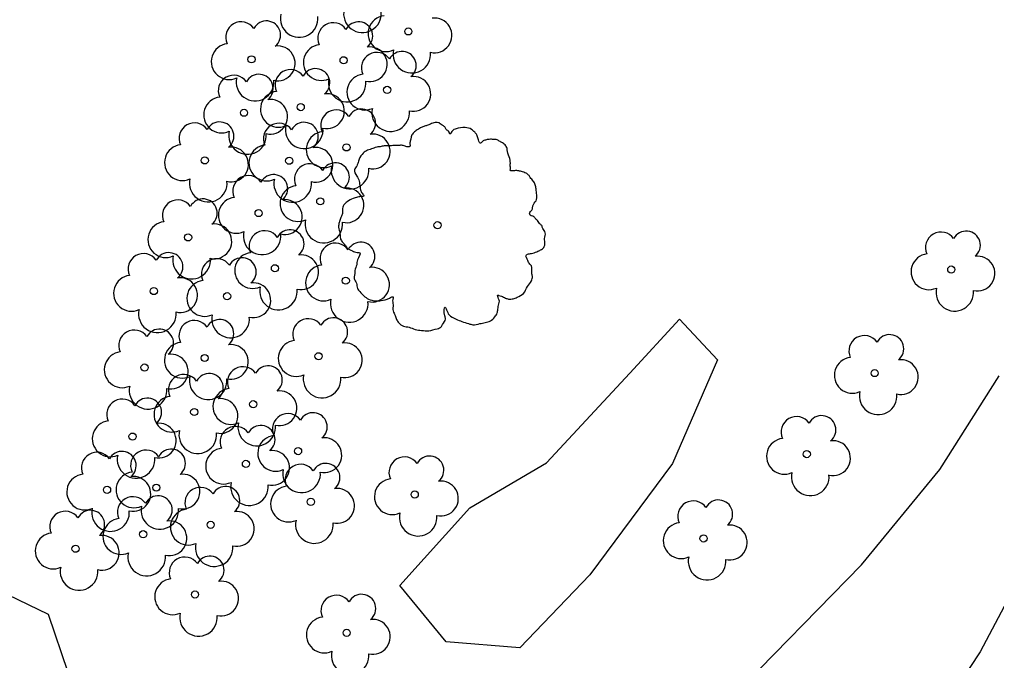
# Model space of a CAD drawing. Extents: x 2161152 to 2175754, y 602179 to 617749.
# Drawn here: x 2163486.6 to 2163537.9, y 606080 to 606113.7 of the extents above; entities that cross this region are included whole.
import ezdxf

# ---------------------------------------------------------------- set-up
doc = ezdxf.new("R2010")
doc.units = 0
doc.layers.add('RD_EX_VEG', color=7, linetype='Continuous')

msp = doc.modelspace()

# ---------------------------------------------------------------- linework, layer by layer
at = {"layer": 'RD_EX_VEG'}
for points in [[(2163520.893, 606090.348), (2163516.545, 606084.492), (2163512.857, 606080.645), (2163508.985, 606080.974), (2163506.544, 606083.924), (2163510.239, 606088.004), (2163514.269, 606090.373), (2163518.64, 606095.089), (2163521.255, 606097.926), (2163523.257, 606095.799), (2163520.893, 606090.348)], [(2163541.48, 606088.775), (2163537.066, 606080.447), (2163532.115, 606072.928), (2163528.186, 606067.838), (2163522.92, 606061.452), (2163519.218, 606056.84), (2163508.336, 606047.24), (2163505.819, 606045.923), (2163504.209, 606047.074), (2163503.146, 606050.357), (2163503.844, 606054.321), (2163503.13, 606060.222), (2163505.672, 606062.427), (2163510.157, 606065.561), (2163515.902, 606070.706), (2163523.938, 606077.969), (2163530.826, 606085.016), (2163534.944, 606090.02), (2163538.073, 606094.957)], [(2163489.09, 606079.374), (2163486.693, 606077.342), (2163484.625, 606077.269), (2163482.56, 606080.497), (2163485.397, 606083.694), (2163488.061, 606082.417), (2163489.09, 606079.374)]]:
    msp.add_lwpolyline(points, dxfattribs=at)
for centre, radius in [((2163507, 606113.057), 0.188), ((2163498.753, 606111.587), 0.188), ((2163503.596, 606111.538), 0.188), ((2163505.885, 606109.983), 0.188), ((2163501.342, 606109.077), 0.188), ((2163498.359, 606108.78), 0.188), ((2163503.748, 606106.958), 0.188), ((2163496.296, 606106.275), 0.188), ((2163500.735, 606106.257), 0.188), ((2163502.369, 606104.123), 0.188), ((2163499.127, 606103.506), 0.188), ((2163508.535, 606102.868), 0.188), ((2163495.42, 606102.228), 0.188), ((2163508.526, 606102.854), 0.000075), ((2163499.985, 606100.604), 0.188), ((2163535.548, 606100.538), 0.188), ((2163503.711, 606099.951), 0.188), ((2163493.617, 606099.405), 0.188), ((2163497.47, 606099.135), 0.188), ((2163496.291, 606095.888), 0.188), ((2163502.279, 606095.978), 0.188), ((2163493.128, 606095.385), 0.188), ((2163531.519, 606095.094), 0.188), ((2163498.844, 606093.456), 0.188), ((2163495.741, 606093.047), 0.188), ((2163492.498, 606091.755), 0.188), ((2163501.202, 606090.991), 0.188), ((2163527.95, 606090.835), 0.188), ((2163498.459, 606090.321), 0.188), ((2163491.158, 606088.957), 0.188), ((2163493.749, 606089.072), 0.188), ((2163501.874, 606088.326), 0.188), ((2163507.335, 606088.712), 0.188), ((2163496.605, 606087.113), 0.188), ((2163493.057, 606086.622), 0.188), ((2163522.523, 606086.4), 0.188), ((2163489.501, 606085.86), 0.188), ((2163495.78, 606083.451), 0.188), ((2163503.757, 606081.441), 0.188)]:
    msp.add_circle(centre, radius, dxfattribs=at)
for centre, radius, start, end in [((2163504.585, 606113.983), 0.988, 166.8827, 5.7589), ((2163501.257, 606113.736), 0.988, 166.8827, 5.7589), ((2163505.827, 606112.94), 0.943, 96.4518, 294.734), ((2163508.38, 606112.847), 0.914, 256.5667, 98.1046), ((2163498.212, 606112.747), 0.813, 34.9763, 204.756), ((2163499.537, 606112.863), 0.746, 308.7626, 152.0467), ((2163503.055, 606112.698), 0.813, 34.9763, 204.756), ((2163504.38, 606112.814), 0.746, 308.7626, 152.0467), ((2163497.58, 606111.47), 0.943, 96.4518, 294.734), ((2163500.133, 606111.377), 0.914, 256.5667, 98.1046), ((2163502.423, 606111.421), 0.943, 96.4518, 294.734), ((2163504.976, 606111.328), 0.914, 256.5667, 98.1046), ((2163505.344, 606111.143), 0.813, 34.9763, 204.756), ((2163506.669, 606111.259), 0.746, 308.7626, 152.0467), ((2163507.184, 606111.859), 0.988, 166.8827, 5.7589), ((2163502.125, 606110.353), 0.746, 308.7626, 152.0467), ((2163497.818, 606109.941), 0.813, 34.9763, 204.756), ((2163498.937, 606110.39), 0.988, 166.8827, 5.7589), ((2163499.143, 606110.057), 0.746, 308.7626, 152.0467), ((2163500.801, 606110.237), 0.813, 34.9763, 204.756), ((2163504.712, 606109.866), 0.943, 96.4518, 294.734), ((2163507.264, 606109.773), 0.914, 256.5667, 98.1046), ((2163503.78, 606110.34), 0.988, 166.8827, 5.7589), ((2163497.186, 606108.664), 0.943, 96.4518, 294.734), ((2163500.169, 606108.96), 0.943, 96.4518, 294.734), ((2163502.721, 606108.867), 0.914, 256.5667, 98.1046), ((2163499.739, 606108.571), 0.914, 256.5667, 98.1046), ((2163503.208, 606108.118), 0.813, 34.9763, 204.756), ((2163504.532, 606108.234), 0.746, 308.7626, 152.0467), ((2163506.069, 606108.785), 0.988, 166.8827, 5.7589), ((2163495.755, 606107.435), 0.813, 34.9763, 204.756), ((2163497.08, 606107.551), 0.746, 308.7626, 152.0467), ((2163500.194, 606107.417), 0.813, 34.9763, 204.756), ((2163501.526, 606107.879), 0.988, 166.8827, 5.7589), ((2163501.519, 606107.534), 0.746, 308.7626, 152.0467), ((2163498.543, 606107.583), 0.988, 166.8827, 5.7589), ((2163502.576, 606106.841), 0.943, 96.4518, 294.734), ((2163505.128, 606106.748), 0.914, 256.5667, 98.1046), ((2163495.123, 606106.158), 0.943, 96.4518, 294.734), ((2163497.675, 606106.065), 0.914, 256.5667, 98.1046), ((2163499.562, 606106.14), 0.943, 96.4518, 294.734), ((2163502.115, 606106.048), 0.914, 256.5667, 98.1046), ((2163501.829, 606105.283), 0.813, 34.9763, 204.756), ((2163503.153, 606105.399), 0.746, 308.7626, 152.0467), ((2163503.933, 606105.761), 0.988, 166.8827, 5.7589), ((2163498.586, 606104.667), 0.813, 34.9763, 204.756), ((2163499.911, 606104.783), 0.746, 308.7626, 152.0467), ((2163496.48, 606105.078), 0.988, 166.8827, 5.7589), ((2163500.919, 606105.06), 0.988, 166.8827, 5.7589), ((2163501.197, 606104.006), 0.943, 96.4518, 294.734), ((2163503.749, 606103.913), 0.914, 256.5667, 98.1046), ((2163494.879, 606103.388), 0.813, 34.9763, 204.756), ((2163496.204, 606103.504), 0.746, 308.7626, 152.0467), ((2163497.954, 606103.39), 0.943, 96.4518, 294.734), ((2163500.507, 606103.297), 0.914, 256.5667, 98.1046), ((2163494.247, 606102.111), 0.943, 96.4518, 294.734), ((2163496.8, 606102.018), 0.914, 256.5667, 98.1046), ((2163502.553, 606102.926), 0.988, 166.8827, 5.7589), ((2163499.311, 606102.309), 0.988, 166.8827, 5.7589), ((2163499.445, 606101.764), 0.813, 34.9763, 204.756), ((2163500.769, 606101.88), 0.746, 308.7626, 152.0467), ((2163535.007, 606101.698), 0.813, 34.9763, 204.756), ((2163536.332, 606101.814), 0.746, 308.7626, 152.0467), ((2163503.17, 606101.112), 0.813, 34.9763, 204.756), ((2163504.495, 606101.228), 0.746, 308.7626, 152.0467), ((2163493.076, 606100.566), 0.813, 34.9763, 204.756), ((2163494.401, 606100.682), 0.746, 308.7626, 152.0467), ((2163498.813, 606100.487), 0.943, 96.4518, 294.734), ((2163534.375, 606100.421), 0.943, 96.4518, 294.734), ((2163495.604, 606101.031), 0.988, 166.8827, 5.7589), ((2163496.929, 606100.295), 0.813, 34.9763, 204.756), ((2163498.254, 606100.412), 0.746, 308.7626, 152.0467), ((2163501.365, 606100.394), 0.914, 256.5667, 98.1046), ((2163536.928, 606100.328), 0.914, 256.5667, 98.1046), ((2163502.538, 606099.834), 0.943, 96.4518, 294.734), ((2163505.091, 606099.742), 0.914, 256.5667, 98.1046), ((2163492.444, 606099.289), 0.943, 96.4518, 294.734), ((2163494.997, 606099.196), 0.914, 256.5667, 98.1046), ((2163496.297, 606099.018), 0.943, 96.4518, 294.734), ((2163498.85, 606098.926), 0.914, 256.5667, 98.1046), ((2163500.169, 606099.407), 0.988, 166.8827, 5.7589), ((2163535.732, 606099.341), 0.988, 166.8827, 5.7589), ((2163503.895, 606098.754), 0.988, 166.8827, 5.7589), ((2163493.801, 606098.208), 0.988, 166.8827, 5.7589), ((2163495.751, 606097.048), 0.813, 34.9763, 204.756), ((2163497.075, 606097.165), 0.746, 308.7626, 152.0467), ((2163497.654, 606097.938), 0.988, 166.8827, 5.7589), ((2163501.738, 606097.139), 0.813, 34.9763, 204.756), ((2163503.063, 606097.255), 0.746, 308.7626, 152.0467), ((2163492.587, 606096.545), 0.813, 34.9763, 204.756), ((2163493.912, 606096.662), 0.746, 308.7626, 152.0467), ((2163495.119, 606095.771), 0.943, 96.4518, 294.734), ((2163501.106, 606095.862), 0.943, 96.4518, 294.734), ((2163530.978, 606096.254), 0.813, 34.9763, 204.756), ((2163532.303, 606096.371), 0.746, 308.7626, 152.0467), ((2163491.955, 606095.268), 0.943, 96.4518, 294.734), ((2163497.671, 606095.679), 0.914, 256.5667, 98.1046), ((2163503.659, 606095.769), 0.914, 256.5667, 98.1046), ((2163494.508, 606095.176), 0.914, 256.5667, 98.1046), ((2163530.346, 606094.977), 0.943, 96.4518, 294.734), ((2163532.899, 606094.884), 0.914, 256.5667, 98.1046), ((2163498.303, 606094.616), 0.813, 34.9763, 204.756), ((2163499.628, 606094.732), 0.746, 308.7626, 152.0467), ((2163495.201, 606094.208), 0.813, 34.9763, 204.756), ((2163496.476, 606094.691), 0.988, 166.8827, 5.7589), ((2163496.525, 606094.324), 0.746, 308.7626, 152.0467), ((2163502.463, 606094.781), 0.988, 166.8827, 5.7589), ((2163493.312, 606094.188), 0.988, 166.8827, 5.7589), ((2163497.671, 606093.339), 0.943, 96.4518, 294.734), ((2163500.224, 606093.246), 0.914, 256.5667, 98.1046), ((2163491.957, 606092.915), 0.813, 34.9763, 204.756), ((2163493.282, 606093.031), 0.746, 308.7626, 152.0467), ((2163494.569, 606092.931), 0.943, 96.4518, 294.734), ((2163497.121, 606092.838), 0.914, 256.5667, 98.1046), ((2163531.703, 606093.897), 0.988, 166.8827, 5.7589), ((2163500.661, 606092.151), 0.813, 34.9763, 204.756), ((2163501.986, 606092.267), 0.746, 308.7626, 152.0467), ((2163527.409, 606091.995), 0.813, 34.9763, 204.756), ((2163528.734, 606092.111), 0.746, 308.7626, 152.0467), ((2163491.325, 606091.638), 0.943, 96.4518, 294.734), ((2163493.878, 606091.545), 0.914, 256.5667, 98.1046), ((2163497.918, 606091.481), 0.813, 34.9763, 204.756), ((2163499.028, 606092.259), 0.988, 166.8827, 5.7589), ((2163499.243, 606091.597), 0.746, 308.7626, 152.0467), ((2163495.926, 606091.85), 0.988, 166.8827, 5.7589), ((2163500.029, 606090.874), 0.943, 96.4518, 294.734), ((2163502.582, 606090.781), 0.914, 256.5667, 98.1046), ((2163526.777, 606090.718), 0.943, 96.4518, 294.734), ((2163494.533, 606090.349), 0.746, 308.7626, 152.0467), ((2163497.286, 606090.204), 0.943, 96.4518, 294.734), ((2163529.33, 606090.625), 0.914, 256.5667, 98.1046), ((2163490.617, 606090.117), 0.813, 34.9763, 204.756), ((2163491.942, 606090.234), 0.746, 308.7626, 152.0467), ((2163492.682, 606090.557), 0.988, 166.8827, 5.7589), ((2163493.208, 606090.232), 0.813, 34.9763, 204.756), ((2163499.838, 606090.111), 0.914, 256.5667, 98.1046), ((2163506.794, 606089.873), 0.813, 34.9763, 204.756), ((2163508.119, 606089.989), 0.746, 308.7626, 152.0467), ((2163501.333, 606089.486), 0.813, 34.9763, 204.756), ((2163502.657, 606089.602), 0.746, 308.7626, 152.0467), ((2163489.985, 606088.84), 0.943, 96.4518, 294.734), ((2163492.576, 606088.955), 0.943, 96.4518, 294.734), ((2163492.538, 606088.747), 0.914, 256.5667, 98.1046), ((2163495.129, 606088.863), 0.914, 256.5667, 98.1046), ((2163501.386, 606089.794), 0.988, 166.8827, 5.7589), ((2163506.162, 606088.596), 0.943, 96.4518, 294.734), ((2163528.134, 606089.637), 0.988, 166.8827, 5.7589), ((2163496.064, 606088.274), 0.813, 34.9763, 204.756), ((2163497.389, 606088.39), 0.746, 308.7626, 152.0467), ((2163498.643, 606089.123), 0.988, 166.8827, 5.7589), ((2163500.701, 606088.209), 0.943, 96.4518, 294.734), ((2163503.253, 606088.116), 0.914, 256.5667, 98.1046), ((2163508.715, 606088.503), 0.914, 256.5667, 98.1046), ((2163492.516, 606087.782), 0.813, 34.9763, 204.756), ((2163493.841, 606087.898), 0.746, 308.7626, 152.0467), ((2163491.342, 606087.76), 0.988, 166.8827, 5.7589), ((2163493.933, 606087.875), 0.988, 166.8827, 5.7589), ((2163521.982, 606087.561), 0.813, 34.9763, 204.756), ((2163523.307, 606087.677), 0.746, 308.7626, 152.0467), ((2163488.96, 606087.02), 0.813, 34.9763, 204.756), ((2163490.285, 606087.136), 0.746, 308.7626, 152.0467), ((2163495.432, 606086.997), 0.943, 96.4518, 294.734), ((2163497.985, 606086.904), 0.914, 256.5667, 98.1046), ((2163507.519, 606087.515), 0.988, 166.8827, 5.7589), ((2163491.884, 606086.505), 0.943, 96.4518, 294.734), ((2163494.437, 606086.412), 0.914, 256.5667, 98.1046), ((2163502.058, 606087.129), 0.988, 166.8827, 5.7589), ((2163521.35, 606086.284), 0.943, 96.4518, 294.734), ((2163523.902, 606086.191), 0.914, 256.5667, 98.1046), ((2163488.328, 606085.743), 0.943, 96.4518, 294.734), ((2163490.881, 606085.65), 0.914, 256.5667, 98.1046), ((2163496.789, 606085.916), 0.988, 166.8827, 5.7589), ((2163493.241, 606085.424), 0.988, 166.8827, 5.7589), ((2163495.239, 606084.611), 0.813, 34.9763, 204.756), ((2163496.564, 606084.727), 0.746, 308.7626, 152.0467), ((2163522.707, 606085.203), 0.988, 166.8827, 5.7589), ((2163489.685, 606084.663), 0.988, 166.8827, 5.7589), ((2163494.607, 606083.334), 0.943, 96.4518, 294.734), ((2163497.16, 606083.241), 0.914, 256.5667, 98.1046), ((2163503.216, 606082.602), 0.813, 34.9763, 204.756), ((2163504.541, 606082.718), 0.746, 308.7626, 152.0467), ((2163495.964, 606082.253), 0.988, 166.8827, 5.7589), ((2163502.584, 606081.325), 0.943, 96.4518, 294.734), ((2163505.137, 606081.232), 0.914, 256.5667, 98.1046), ((2163503.941, 606080.244), 0.988, 166.8827, 5.7589)]:
    msp.add_arc(centre, radius, start, end, dxfattribs=at)
for points in [[(2163508.634, 606108.243), (2163508.409, 606108.262), (2163508.165, 606108.187), (2163507.978, 606108.112), (2163507.809, 606108.056), (2163507.641, 606107.981), (2163507.416, 606107.85), (2163507.247, 606107.7), (2163507.153, 606107.512), (2163507.116, 606107.344), (2163507.078, 606107.138), (2163507.078, 606107.006), (2163506.985, 606106.988), (2163506.872, 606107.006), (2163506.685, 606107.063), (2163506.497, 606107.063), (2163506.31, 606107.063), (2163506.047, 606107.044), (2163505.785, 606107.044), (2163505.579, 606107.006), (2163505.335, 606106.969), (2163505.054, 606106.875), (2163504.792, 606106.781), (2163504.567, 606106.594), (2163504.379, 606106.238), (2163504.286, 606105.976), (2163504.173, 606105.788), (2163504.286, 606105.451), (2163504.417, 606105.188), (2163504.436, 606105.038), (2163504.492, 606104.72), (2163504.567, 606104.551), (2163504.661, 606104.401), (2163504.604, 606104.382), (2163504.323, 606104.345), (2163504.098, 606104.27), (2163503.78, 606104.101), (2163503.611, 606103.933), (2163503.536, 606103.689), (2163503.517, 606103.427), (2163503.442, 606103.277), (2163503.386, 606103.071), (2163503.367, 606103.014), (2163503.33, 606102.771), (2163503.405, 606102.433), (2163503.424, 606102.171), (2163503.517, 606102.002), (2163503.63, 606101.871), (2163503.761, 606101.684), (2163504.061, 606101.515), (2163504.304, 606101.44), (2163504.454, 606101.421), (2163504.323, 606101.046), (2163504.286, 606100.784), (2163504.192, 606100.484), (2163504.192, 606100.428), (2163504.155, 606100.072), (2163504.267, 606099.828), (2163504.323, 606099.547), (2163504.454, 606099.378), (2163504.661, 606099.153), (2163504.904, 606098.985), (2163505.279, 606098.891), (2163505.579, 606098.91), (2163506.01, 606099.041), (2163506.197, 606099.097), (2163506.179, 606098.966), (2163506.197, 606098.685), (2163506.197, 606098.366), (2163506.31, 606098.123), (2163506.385, 606097.917), (2163506.497, 606097.729), (2163506.741, 606097.56), (2163507.041, 606097.504), (2163507.359, 606097.392), (2163507.697, 606097.336), (2163508.072, 606097.317), (2163508.521, 606097.429), (2163508.728, 606097.523), (2163508.803, 606097.654), (2163508.952, 606097.935), (2163508.915, 606098.104), (2163508.934, 606098.554), (2163509.009, 606098.423), (2163509.14, 606098.16), (2163509.515, 606097.935), (2163509.815, 606097.804), (2163510.171, 606097.692), (2163510.396, 606097.635), (2163510.752, 606097.692), (2163511.033, 606097.748), (2163511.314, 606097.842), (2163511.539, 606098.048), (2163511.67, 606098.254), (2163511.708, 606098.46), (2163511.764, 606098.741), (2163511.801, 606098.872)], [(2163511.801, 606098.872), (2163511.745, 606099.004), (2163511.708, 606099.191), (2163511.764, 606099.172), (2163511.895, 606099.135), (2163512.101, 606099.041), (2163512.27, 606098.985), (2163512.513, 606099.004), (2163512.72, 606099.079), (2163513.057, 606099.285), (2163513.263, 606099.641), (2163513.469, 606099.941), (2163513.525, 606100.184), (2163513.488, 606100.353), (2163513.469, 606100.728), (2163513.319, 606100.915), (2163513.282, 606101.009), (2163513.207, 606101.309), (2163513.263, 606101.346), (2163513.469, 606101.384), (2163513.75, 606101.477), (2163513.957, 606101.571), (2163514.125, 606101.702), (2163514.181, 606101.871), (2163514.163, 606102.171), (2163514.2, 606102.471), (2163514.144, 606102.583), (2163514.069, 606102.696), (2163514.013, 606102.846), (2163513.9, 606102.958), (2163513.825, 606103.071), (2163513.75, 606103.145), (2163513.657, 606103.258), (2163513.525, 606103.352), (2163513.413, 606103.389), (2163513.376, 606103.502), (2163513.488, 606103.652), (2163513.525, 606103.726), (2163513.544, 606103.895), (2163513.713, 606104.158), (2163513.75, 606104.457), (2163513.713, 606104.776), (2163513.675, 606104.982), (2163513.563, 606105.188), (2163513.413, 606105.376), (2163513.319, 606105.507), (2163513.188, 606105.601), (2163512.944, 606105.694), (2163512.757, 606105.732), (2163512.495, 606105.732), (2163512.345, 606105.769), (2163512.363, 606105.807), (2163512.363, 606105.919), (2163512.363, 606106.125), (2163512.307, 606106.463), (2163512.195, 606106.838), (2163512.195, 606106.856), (2163512.12, 606107.044), (2163511.951, 606107.194), (2163511.82, 606107.269), (2163511.67, 606107.362), (2163511.483, 606107.381), (2163511.258, 606107.381), (2163511.052, 606107.344), (2163510.902, 606107.269), (2163510.77, 606107.175), (2163510.714, 606107.287), (2163510.639, 606107.512), (2163510.602, 606107.625), (2163510.489, 606107.756), (2163510.321, 606107.906), (2163509.983, 606108), (2163509.515, 606107.943), (2163509.29, 606107.793), (2163509.177, 606107.662), (2163509.14, 606107.756), (2163508.99, 606107.906), (2163508.915, 606108.037), (2163508.784, 606108.131), (2163508.671, 606108.206), (2163508.596, 606108.243)]]:
    msp.add_spline(points, degree=3, dxfattribs=at)

doc.saveas('drawing.dxf')
